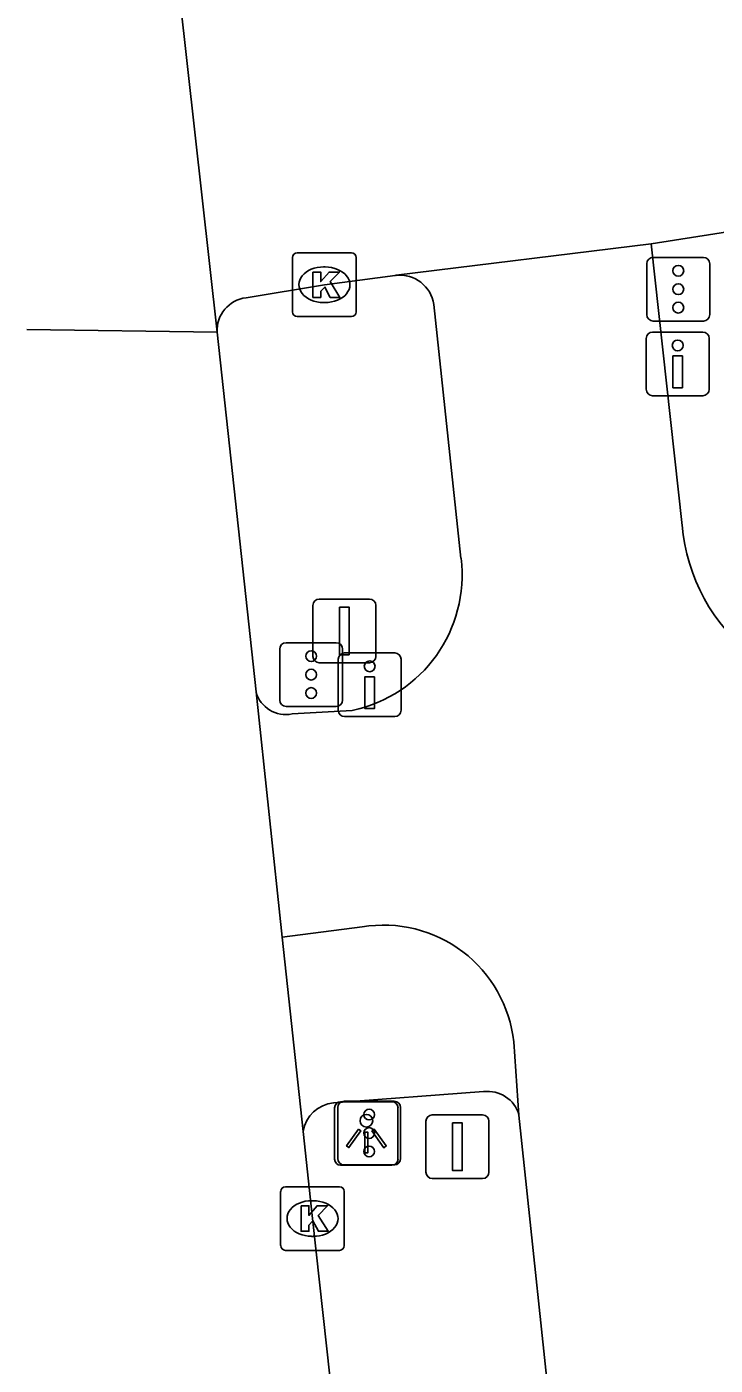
# Model space of a CAD drawing. Extents: x 161243 to 161752, y 384138 to 384885.
# Drawn here: x 161305.43 to 161316.25, y 384831.81 to 384852.85 of the extents above; entities that cross this region are included whole.
import ezdxf

# ---------------------------------------------------------------- set-up
doc = ezdxf.new("R2010")
doc.units = 0
for name, color, linetype in [('IMGEO_Drukknoppaal', 7, 'Continuous'), ('IMGEO_Fietspad_gesloten', 7, 'Continuous'), ('IMGEO_Kolk', 7, 'Continuous'), ('IMGEO_Lichtpunt', 7, 'Continuous'), ('IMGEO_OVBaan_gesloten', 7, 'Continuous'), ('IMGEO_Rijbaan_regionaal_gesloten', 7, 'Continuous'), ('IMGEO_Verkeersbordpaal', 7, 'Continuous'), ('IMGEO_Verkeersregelinstallatiepaal', 7, 'Continuous'), ('IMGEO_Voetpad_open', 7, 'Continuous')]:
    doc.layers.add(name, color=color, linetype=linetype)

msp = doc.modelspace()

# ---------------------------------------------------------------- linework, layer by layer
at = {"layer": 'IMGEO_Drukknoppaal'}
for p, q in [((161315.269, 384848.051), (161316.059, 384848.051)), ((161316.059, 384848.051), (161315.269, 384848.051)), ((161315.169, 384847.151), (161315.169, 384847.951)), ((161315.169, 384847.951), (161315.169, 384847.151)), ((161316.159, 384847.951), (161316.159, 384847.151)), ((161316.159, 384847.151), (161316.159, 384847.951)), ((161316.059, 384847.051), (161315.269, 384847.051)), ((161315.269, 384847.051), (161316.059, 384847.051)), ((161310.425, 384843.007), (161311.215, 384843.007)), ((161311.215, 384843.007), (161310.425, 384843.007)), ((161310.325, 384842.107), (161310.325, 384842.907)), ((161310.325, 384842.907), (161310.325, 384842.107)), ((161311.315, 384842.907), (161311.315, 384842.107)), ((161311.315, 384842.107), (161311.315, 384842.907)), ((161311.215, 384842.007), (161310.425, 384842.007)), ((161310.425, 384842.007), (161311.215, 384842.007))]:
    msp.add_line(p, q, dxfattribs=at)
for points in [[(161315.739, 384847.676), (161315.739, 384847.176), (161315.589, 384847.176), (161315.589, 384847.676), (161315.739, 384847.676)], [(161310.895, 384842.632), (161310.895, 384842.132), (161310.745, 384842.132), (161310.745, 384842.632), (161310.895, 384842.632)]]:
    msp.add_lwpolyline(points, dxfattribs=at)
for centre in [(161315.664, 384847.841), (161310.82, 384842.797)]:
    msp.add_circle(centre, 0.085, dxfattribs=at)
for centre, start, end in [((161315.269, 384847.951), 90, 180), ((161315.269, 384847.951), 90, 180), ((161316.059, 384847.951), 0, 90), ((161316.059, 384847.951), 360, 90), ((161315.269, 384847.151), 180, 270), ((161315.269, 384847.151), 180, 270), ((161316.059, 384847.151), 270, 0), ((161316.059, 384847.151), 270, 0), ((161310.425, 384842.907), 90, 180), ((161310.425, 384842.907), 90, 180), ((161311.215, 384842.907), 0, 90), ((161311.215, 384842.907), 360, 90), ((161310.425, 384842.107), 180, 270), ((161310.425, 384842.107), 180, 270), ((161311.215, 384842.107), 270, 0), ((161311.215, 384842.107), 270, 0)]:
    msp.add_arc(centre, 0.1, start, end, dxfattribs=at)
at = {"layer": 'IMGEO_Fietspad_gesloten'}
for points in [[(161315.733, 384845.013), (161315.247, 384849.439)], [(161311.831, 384848.486), (161312.256, 384844.497)], [(161310.547, 384842.105), (161309.601, 384842.049)], [(161309.446, 384838.541), (161310.704, 384838.702)], [(161313.086, 384836.895), (161313.167, 384835.743)], [(161313.167, 384835.743), (161315.493, 384813.778)]]:
    msp.add_lwpolyline(points, dxfattribs=at)
for centre, radius, start, end in [((161311.294, 384848.403), 0.543, 8.7675, 96.1791), ((161318.65, 384845.265), 2.928, 184.9315, 279.545), ((161310.103, 384844.229), 2.17, 281.8104, 7.1006), ((161309.503, 384842.528), 0.489, 195.9255, 281.526), ((161311.04, 384836.671), 2.058, 6.2364, 99.3952)]:
    msp.add_arc(centre, radius, start, end, dxfattribs=at)
at = {"layer": 'IMGEO_Kolk'}
for p, q in [((161309.682, 384849.295), (161310.534, 384849.295)), ((161309.607, 384848.369), (161309.607, 384849.221)), ((161310.095, 384849.075), (161310.12, 384849.075)), ((161310.608, 384849.221), (161310.608, 384848.369)), ((161310.118, 384848.515), (161310.093, 384848.515)), ((161310.534, 384848.295), (161309.682, 384848.295)), ((161309.42, 384833.691), (161309.42, 384834.543)), ((161309.495, 384834.617), (161310.347, 384834.617)), ((161310.421, 384834.543), (161310.421, 384833.691)), ((161309.908, 384834.397), (161309.933, 384834.397)), ((161309.931, 384833.837), (161309.906, 384833.837)), ((161310.347, 384833.617), (161309.495, 384833.617))]:
    msp.add_line(p, q, dxfattribs=at)
for points in [[(161309.682, 384849.295), (161310.534, 384849.295)], [(161309.607, 384848.369), (161309.607, 384849.221)], [(161310.608, 384849.221), (161310.608, 384848.369)], [(161309.928, 384848.995), (161310.051, 384848.995), (161310.051, 384848.844), (161310.181, 384848.995), (161310.345, 384848.995), (161310.199, 384848.844), (161310.352, 384848.595), (161310.2, 384848.595), (161310.115, 384848.759), (161310.051, 384848.692), (161310.051, 384848.595), (161309.928, 384848.595), (161309.928, 384848.995)], [(161310.534, 384848.295), (161309.682, 384848.295)], [(161309.42, 384833.691), (161309.42, 384834.543)], [(161309.495, 384834.617), (161310.347, 384834.617)], [(161310.421, 384834.543), (161310.421, 384833.691)], [(161309.741, 384834.317), (161309.864, 384834.317), (161309.864, 384834.166), (161309.994, 384834.317), (161310.158, 384834.317), (161310.012, 384834.166), (161310.165, 384833.917), (161310.013, 384833.917), (161309.928, 384834.081), (161309.864, 384834.014), (161309.864, 384833.917), (161309.741, 384833.917), (161309.741, 384834.317)], [(161310.347, 384833.617), (161309.495, 384833.617)]]:
    msp.add_lwpolyline(points, dxfattribs=at)
for centre, start, end in [((161309.684, 384849.219), 91.552, 178.448), ((161309.684, 384849.219), 91.552, 178.448), ((161310.532, 384849.219), 1.552, 88.448), ((161310.532, 384849.219), 1.552, 88.448), ((161309.684, 384848.371), 181.552, 268.448), ((161309.684, 384848.371), 181.552, 268.448), ((161310.532, 384848.371), 271.552, 358.448), ((161310.532, 384848.371), 271.552, 358.448), ((161309.497, 384834.541), 91.552, 178.448), ((161309.497, 384834.541), 91.552, 178.448), ((161310.345, 384834.541), 1.552, 88.448), ((161310.345, 384834.541), 1.552, 88.448), ((161309.497, 384833.693), 181.552, 268.448), ((161309.497, 384833.693), 181.552, 268.448), ((161310.345, 384833.693), 271.552, 358.448), ((161310.345, 384833.693), 271.552, 358.448)]:
    msp.add_arc(centre, 0.0765, start, end, dxfattribs=at)
for centre, major_axis, ratio, start_param, end_param in [((161310.094, 384848.795), (-0.387, 0.002), 0.722429, 4.712389, 7.853982), ((161310.119, 384848.795), (-0.39, 0.002), 0.717154, 1.570796, 4.712389), ((161309.907, 384834.117), (-0.387, 0.002), 0.722429, 4.712389, 7.853982), ((161309.932, 384834.117), (-0.39, 0.002), 0.717154, 1.570796, 4.712389)]:
    msp.add_ellipse(centre, major_axis=major_axis, ratio=ratio, start_param=start_param, end_param=end_param, dxfattribs=at)
at = {"layer": 'IMGEO_Lichtpunt'}
for p, q in [((161310.269, 384835.857), (161310.269, 384835.05)), ((161310.269, 384835.857), (161310.269, 384835.05)), ((161311.171, 384835.952), (161310.363, 384835.952)), ((161311.171, 384835.952), (161310.363, 384835.952)), ((161311.265, 384835.05), (161311.265, 384835.857)), ((161311.265, 384835.05), (161311.265, 384835.857)), ((161310.363, 384834.956), (161311.171, 384834.956)), ((161310.363, 384834.956), (161311.171, 384834.956))]:
    msp.add_line(p, q, dxfattribs=at)
for points in [[(161310.643, 384835.521), (161310.682, 384835.493), (161310.494, 384835.231), (161310.456, 384835.258), (161310.643, 384835.521)], [(161310.745, 384835.473), (161310.792, 384835.473), (161310.792, 384835.151), (161310.745, 384835.151), (161310.745, 384835.473)], [(161310.855, 384835.493), (161310.893, 384835.52), (161311.08, 384835.258), (161311.041, 384835.23), (161310.855, 384835.493)]]:
    msp.add_lwpolyline(points, dxfattribs=at)
msp.add_circle((161310.768, 384835.655), 0.0994, dxfattribs=at)
for centre, start, end in [((161310.363, 384835.857), 90, 180), ((161310.363, 384835.857), 90, 180), ((161311.171, 384835.857), 0, 90), ((161311.171, 384835.857), 0, 90), ((161310.363, 384835.05), 180, 270), ((161310.363, 384835.05), 180, 270), ((161311.171, 384835.05), 270, 0), ((161311.171, 384835.05), 270, 360)]:
    msp.add_arc(centre, 0.0946, start, end, dxfattribs=at)
at = {"layer": 'IMGEO_OVBaan_gesloten'}
for points in [[(161308.42, 384848.049), (161307.836, 384853.312)], [(161308.42, 384848.049), (161305.427, 384848.093)], [(161309.033, 384842.394), (161308.618, 384846.264), (161308.42, 384848.049)], [(161309.446, 384838.541), (161309.033, 384842.394)], [(161309.774, 384835.487), (161309.446, 384838.541)], [(161312.353, 384812.006), (161309.921, 384834.117), (161309.774, 384835.487)]]:
    msp.add_lwpolyline(points, dxfattribs=at)
at = {"layer": 'IMGEO_Rijbaan_regionaal_gesloten'}
for points in [[(161315.247, 384849.439), (161318.348, 384849.926)], [(161315.247, 384849.439), (161311.236, 384848.943)], [(161308.877, 384848.591), (161310.108, 384848.795), (161311.22, 384848.941), (161311.236, 384848.943)]]:
    msp.add_lwpolyline(points, dxfattribs=at)
msp.add_arc((161308.941, 384848.073), 0.522, 97.0925, 182.6341, dxfattribs=at)
at = {"layer": 'IMGEO_Verkeersbordpaal'}
for p, q in [((161310.027, 384843.854), (161310.817, 384843.854)), ((161310.817, 384843.854), (161310.027, 384843.854)), ((161309.927, 384842.954), (161309.927, 384843.754)), ((161309.927, 384843.754), (161309.927, 384842.954)), ((161310.917, 384843.754), (161310.917, 384842.954)), ((161310.917, 384842.954), (161310.917, 384843.754)), ((161310.817, 384842.854), (161310.027, 384842.854)), ((161310.027, 384842.854), (161310.817, 384842.854)), ((161311.705, 384834.846), (161311.705, 384835.646)), ((161311.705, 384835.646), (161311.705, 384834.846)), ((161311.805, 384835.746), (161312.595, 384835.746)), ((161312.595, 384835.746), (161311.805, 384835.746)), ((161312.695, 384835.646), (161312.695, 384834.846)), ((161312.695, 384834.846), (161312.695, 384835.646)), ((161312.595, 384834.746), (161311.805, 384834.746)), ((161311.805, 384834.746), (161312.595, 384834.746))]:
    msp.add_line(p, q, dxfattribs=at)
for points in [[(161310.347, 384843.729), (161310.497, 384843.729), (161310.497, 384842.979), (161310.347, 384842.979), (161310.347, 384843.729)], [(161312.125, 384835.621), (161312.275, 384835.621), (161312.275, 384834.871), (161312.125, 384834.871), (161312.125, 384835.621)]]:
    msp.add_lwpolyline(points, dxfattribs=at)
for centre, start, end in [((161310.027, 384843.754), 90, 180), ((161310.027, 384843.754), 90, 180), ((161310.817, 384843.754), 0, 90), ((161310.817, 384843.754), 360, 90), ((161310.027, 384842.954), 180, 270), ((161310.027, 384842.954), 180, 270), ((161310.817, 384842.954), 270, 0), ((161310.817, 384842.954), 270, 0), ((161311.805, 384835.646), 90, 180), ((161311.805, 384835.646), 90, 180), ((161312.595, 384835.646), 0, 90), ((161312.595, 384835.646), 360, 90), ((161311.805, 384834.846), 180, 270), ((161311.805, 384834.846), 180, 270), ((161312.595, 384834.846), 270, 0), ((161312.595, 384834.846), 270, 0)]:
    msp.add_arc(centre, 0.1, start, end, dxfattribs=at)
at = {"layer": 'IMGEO_Verkeersregelinstallatiepaal'}
for p, q in [((161315.178, 384848.325), (161315.178, 384849.125)), ((161315.178, 384849.125), (161315.178, 384848.325)), ((161315.278, 384849.225), (161316.068, 384849.225)), ((161316.068, 384849.225), (161315.278, 384849.225)), ((161316.168, 384849.125), (161316.168, 384848.325)), ((161316.168, 384848.325), (161316.168, 384849.125)), ((161316.068, 384848.225), (161315.278, 384848.225)), ((161315.278, 384848.225), (161316.068, 384848.225)), ((161309.505, 384843.167), (161310.295, 384843.167)), ((161310.295, 384843.167), (161309.505, 384843.167)), ((161309.405, 384842.267), (161309.405, 384843.067)), ((161309.405, 384843.067), (161309.405, 384842.267)), ((161310.395, 384843.067), (161310.395, 384842.267)), ((161310.395, 384842.267), (161310.395, 384843.067)), ((161310.295, 384842.167), (161309.505, 384842.167)), ((161309.505, 384842.167), (161310.295, 384842.167)), ((161310.317, 384835.061), (161310.317, 384835.861)), ((161310.317, 384835.861), (161310.317, 384835.061)), ((161310.417, 384835.961), (161311.207, 384835.961)), ((161311.207, 384835.961), (161310.417, 384835.961)), ((161311.307, 384835.861), (161311.307, 384835.061)), ((161311.307, 384835.061), (161311.307, 384835.861)), ((161311.207, 384834.961), (161310.417, 384834.961)), ((161310.417, 384834.961), (161311.207, 384834.961))]:
    msp.add_line(p, q, dxfattribs=at)
for centre in [(161315.673, 384849.015), (161315.673, 384848.725), (161315.673, 384848.435), (161309.9, 384842.957), (161309.9, 384842.667), (161309.9, 384842.377), (161310.812, 384835.751), (161310.812, 384835.461), (161310.812, 384835.171)]:
    msp.add_circle(centre, 0.085, dxfattribs=at)
for centre, start, end in [((161315.278, 384849.125), 90, 180), ((161315.278, 384849.125), 90, 180), ((161316.068, 384849.125), 0, 90), ((161316.068, 384849.125), 360, 90), ((161315.278, 384848.325), 180, 270), ((161315.278, 384848.325), 180, 270), ((161316.068, 384848.325), 270, 0), ((161316.068, 384848.325), 270, 0), ((161309.505, 384843.067), 90, 180), ((161309.505, 384843.067), 90, 180), ((161310.295, 384843.067), 0, 90), ((161310.295, 384843.067), 360, 90), ((161309.505, 384842.267), 180, 270), ((161309.505, 384842.267), 180, 270), ((161310.295, 384842.267), 270, 0), ((161310.295, 384842.267), 270, 0), ((161310.417, 384835.861), 90, 180), ((161310.417, 384835.861), 90, 180), ((161311.207, 384835.861), 0, 90), ((161311.207, 384835.861), 360, 90), ((161310.417, 384835.061), 180, 270), ((161310.417, 384835.061), 180, 270), ((161311.207, 384835.061), 270, 0), ((161311.207, 384835.061), 270, 0)]:
    msp.add_arc(centre, 0.1, start, end, dxfattribs=at)
at = {"layer": 'IMGEO_Voetpad_open'}
msp.add_lwpolyline([(161312.611, 384836.112), (161310.254, 384835.935)], dxfattribs=at)
for centre, radius, start, end in [((161312.678, 384835.609), 0.507, 15.3186, 97.5394), ((161310.3, 384835.404), 0.533, 94.9934, 171.0567)]:
    msp.add_arc(centre, radius, start, end, dxfattribs=at)

doc.saveas('drawing.dxf')
